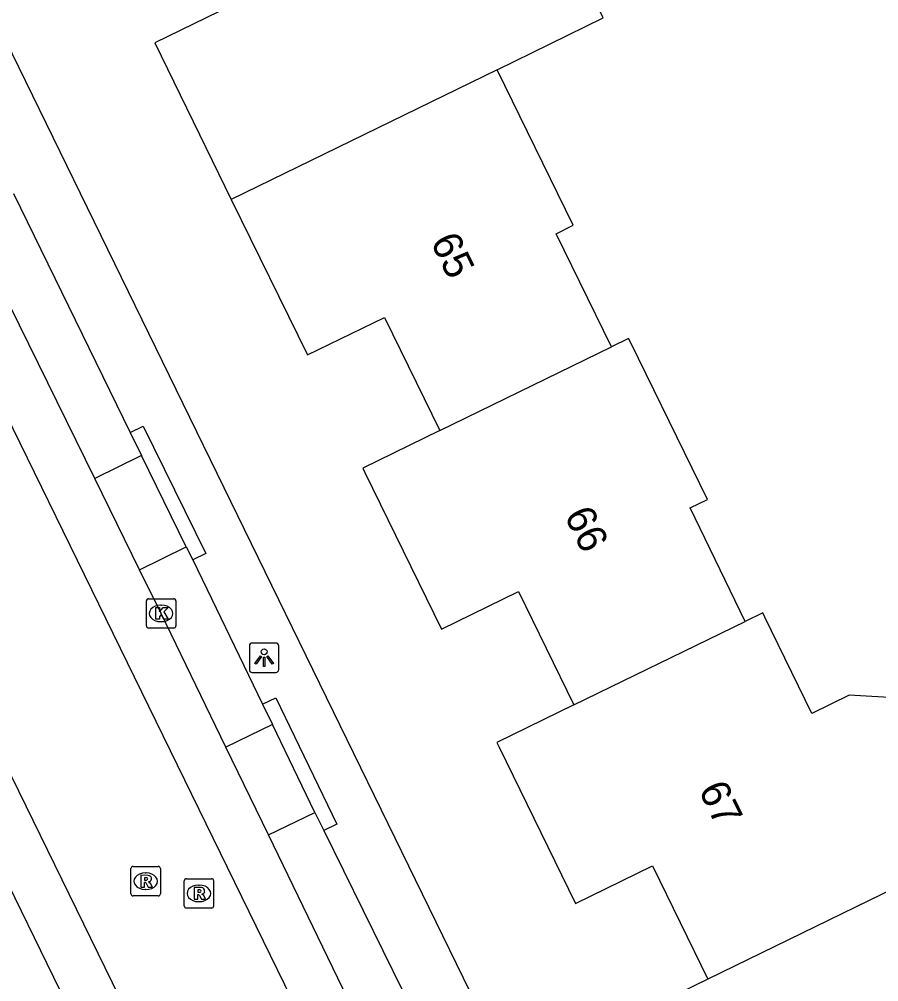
# Model space of a CAD drawing. Extents: x 160457 to 162082, y 388340 to 389736.
# Drawn here: x 161181.31 to 161210.46, y 389079.69 to 389112.34 of the extents above; entities that cross this region are included whole.
import ezdxf

# ---------------------------------------------------------------- set-up
doc = ezdxf.new("R2010")
doc.units = 0
for name, color, linetype in [('IMGEO_Kolk', 7, 'Continuous'), ('IMGEO_Lichtpunt', 7, 'Continuous'), ('IMGEO_Pand', 7, 'Continuous'), ('IMGEO_Pand_nummerreeks', 7, 'Continuous'), ('IMGEO_Parkeervlak_open', 7, 'Continuous'), ('IMGEO_Rijbaan_lokaal_gesloten', 7, 'Continuous'), ('IMGEO_Rioolput', 7, 'Continuous'), ('IMGEO_Voetpad_open', 7, 'Continuous')]:
    doc.layers.add(name, color=color, linetype=linetype)

msp = doc.modelspace()

# ---------------------------------------------------------------- linework, layer by layer
at = {"layer": 'IMGEO_Kolk'}
for p, q in [((161185.623, 389091.76), (161185.623, 389092.612)), ((161185.698, 389092.686), (161186.55, 389092.686)), ((161186.111, 389092.466), (161186.136, 389092.466)), ((161186.624, 389092.612), (161186.624, 389091.76)), ((161186.134, 389091.906), (161186.109, 389091.906)), ((161186.55, 389091.686), (161185.698, 389091.686))]:
    msp.add_line(p, q, dxfattribs=at)
for points in [[(161185.623, 389091.76), (161185.623, 389092.612)], [(161185.698, 389092.686), (161186.55, 389092.686)], [(161186.624, 389092.612), (161186.624, 389091.76)], [(161185.944, 389092.386), (161186.067, 389092.386), (161186.067, 389092.235), (161186.197, 389092.386), (161186.361, 389092.386), (161186.215, 389092.235), (161186.368, 389091.986), (161186.216, 389091.986), (161186.131, 389092.15), (161186.067, 389092.083), (161186.067, 389091.986), (161185.944, 389091.986), (161185.944, 389092.386)], [(161186.55, 389091.686), (161185.698, 389091.686)]]:
    msp.add_lwpolyline(points, dxfattribs=at)
for centre, start, end in [((161185.7, 389092.61), 91.552, 178.448), ((161185.7, 389092.61), 91.552, 178.448), ((161186.548, 389092.61), 1.552, 88.448), ((161186.548, 389092.61), 1.552, 88.448), ((161185.7, 389091.762), 181.552, 268.448), ((161185.7, 389091.762), 181.552, 268.448), ((161186.548, 389091.762), 271.552, 358.448), ((161186.548, 389091.762), 271.552, 358.448)]:
    msp.add_arc(centre, 0.0765, start, end, dxfattribs=at)
for centre, major_axis, ratio, start_param, end_param in [((161186.11, 389092.186), (-0.387, 0.002), 0.722429, 4.712389, 7.853982), ((161186.135, 389092.186), (-0.39, 0.002), 0.717154, 1.570796, 4.712389)]:
    msp.add_ellipse(centre, major_axis=major_axis, ratio=ratio, start_param=start_param, end_param=end_param, dxfattribs=at)
at = {"layer": 'IMGEO_Lichtpunt'}
for p, q in [((161190.021, 389091.182), (161189.213, 389091.182)), ((161190.021, 389091.182), (161189.213, 389091.182)), ((161189.119, 389091.087), (161189.119, 389090.28)), ((161189.119, 389091.087), (161189.119, 389090.28)), ((161190.115, 389090.28), (161190.115, 389091.087)), ((161190.115, 389090.28), (161190.115, 389091.087)), ((161189.213, 389090.186), (161190.021, 389090.186)), ((161189.213, 389090.186), (161190.021, 389090.186))]:
    msp.add_line(p, q, dxfattribs=at)
for points in [[(161189.493, 389090.751), (161189.532, 389090.723), (161189.344, 389090.461), (161189.306, 389090.488), (161189.493, 389090.751)], [(161189.595, 389090.703), (161189.642, 389090.703), (161189.642, 389090.381), (161189.595, 389090.381), (161189.595, 389090.703)], [(161189.705, 389090.723), (161189.743, 389090.75), (161189.93, 389090.488), (161189.891, 389090.46), (161189.705, 389090.723)]]:
    msp.add_lwpolyline(points, dxfattribs=at)
msp.add_circle((161189.618, 389090.885), 0.0994, dxfattribs=at)
for centre, start, end in [((161189.213, 389091.087), 90, 180), ((161189.213, 389091.087), 90, 180), ((161190.021, 389091.087), 0, 90), ((161190.021, 389091.087), 0, 90), ((161189.213, 389090.28), 180, 270), ((161189.213, 389090.28), 180, 270), ((161190.021, 389090.28), 270, 0), ((161190.021, 389090.28), 270, 360)]:
    msp.add_arc(centre, 0.0946, start, end, dxfattribs=at)
at = {"layer": 'IMGEO_Pand'}
for points in [[(161197.522, 389110.63), (161201.121, 389112.389), (161200.724, 389113.201), (161198.528, 389117.693), (161194.346, 389115.648), (161192.464, 389119.498)], [(161186.656, 389116.659), (161188.529, 389112.826), (161185.908, 389111.545), (161188.505, 389106.231)], [(161197.522, 389110.63), (161188.505, 389106.231)], [(161201.397, 389101.228), (161199.519, 389105.068), (161200.102, 389105.354), (161197.522, 389110.63)], [(161188.505, 389106.231), (161191.084, 389100.954), (161193.696, 389102.23), (161195.574, 389098.389)], [(161205.928, 389091.913), (161204.068, 389095.763), (161204.652, 389096.048), (161202.05, 389101.369), (161201.98, 389101.513), (161201.397, 389101.228)], [(161195.574, 389098.389), (161201.397, 389101.228)], [(161195.574, 389098.389), (161192.962, 389097.112), (161193.032, 389096.968), (161195.629, 389091.655), (161198.241, 389092.932), (161200.123, 389089.081)], [(161214.22, 389084.437), (161212.1, 389088.682), (161211.196, 389089.309), (161209.456, 389089.408), (161208.198, 389088.793), (161206.604, 389092.054), (161206.529, 389092.207), (161205.928, 389091.913)], [(161200.123, 389089.081), (161205.928, 389091.913)], [(161200.123, 389089.081), (161197.511, 389087.805), (161197.586, 389087.651), (161200.178, 389082.347), (161202.79, 389083.624), (161204.672, 389079.773)], [(161214.22, 389084.437), (161204.672, 389079.773)], [(161204.672, 389079.773), (161202.06, 389078.497), (161202.135, 389078.343), (161204.723, 389073.049), (161207.335, 389074.325), (161209.221, 389070.466)]]:
    msp.add_lwpolyline(points, dxfattribs=at)
at = {"layer": 'IMGEO_Parkeervlak_open'}
for points in [[(161185.457, 389097.538), (161183.874, 389096.76)], [(161185.396, 389093.663), (161186.979, 389094.441)], [(161189.899, 389088.414), (161188.321, 389087.65)], [(161189.763, 389084.673), (161191.34, 389085.437)]]:
    msp.add_lwpolyline(points, dxfattribs=at)
at = {"layer": 'IMGEO_Rijbaan_lokaal_gesloten'}
for points in [[(161183.874, 389096.76), (161178.124, 389108.455)], [(161209.807, 389039.968), (161200.017, 389059.734), (161180.12, 389100.436)], [(161267.467, 388909.788), (161175.431, 389098.144)], [(161185.396, 389093.663), (161183.874, 389096.76)], [(161188.321, 389087.65), (161186.123, 389092.185), (161185.396, 389093.663)], [(161176.223, 389092.673), (161178.058, 389088.894), (161180.499, 389083.878), (161187.048, 389070.448), (161195.466, 389053.348), (161206.501, 389030.746), (161215.107, 389013.085), (161221.505, 389000), (161223.863, 388995.178), (161227.484, 388987.759), (161233.342, 388975.802), (161243.902, 388954.184), (161252.438, 388936.774), (161261.81, 388917.456), (161265.936, 388909.029)], [(161189.763, 389084.673), (161188.321, 389087.65)], [(161192.958, 389078.08), (161189.763, 389084.673)]]:
    msp.add_lwpolyline(points, dxfattribs=at)
at = {"layer": 'IMGEO_Rioolput'}
for p, q in [((161185.1, 389082.675), (161185.1, 389083.527)), ((161185.175, 389083.601), (161186.027, 389083.601)), ((161185.588, 389083.381), (161185.613, 389083.381)), ((161186.101, 389083.527), (161186.101, 389082.675)), ((161186.905, 389082.261), (161186.905, 389083.113)), ((161186.98, 389083.187), (161187.832, 389083.187)), ((161187.906, 389083.113), (161187.906, 389082.261)), ((161185.611, 389082.821), (161185.586, 389082.821)), ((161187.393, 389082.967), (161187.418, 389082.967)), ((161186.027, 389082.601), (161185.175, 389082.601)), ((161187.416, 389082.407), (161187.391, 389082.407)), ((161187.832, 389082.187), (161186.98, 389082.187))]:
    msp.add_line(p, q, dxfattribs=at)
for points in [[(161185.1, 389082.675), (161185.1, 389083.527)], [(161185.175, 389083.601), (161186.027, 389083.601)], [(161186.101, 389083.527), (161186.101, 389082.675)], [(161185.689, 389083.299), (161185.437, 389083.301), (161185.437, 389082.901)], [(161185.437, 389082.901), (161185.561, 389082.901), (161185.561, 389083.063), (161185.572, 389083.063)], [(161185.615, 389083.22), (161185.561, 389083.22), (161185.561, 389083.139)], [(161185.561, 389083.139), (161185.613, 389083.139)], [(161185.619, 389083.034), (161185.69, 389082.901), (161185.83, 389082.901), (161185.765, 389083.027)], [(161186.905, 389082.261), (161186.905, 389083.113)], [(161186.98, 389083.187), (161187.832, 389083.187)], [(161187.906, 389083.113), (161187.906, 389082.261)], [(161187.494, 389082.885), (161187.242, 389082.887), (161187.242, 389082.487)], [(161187.42, 389082.806), (161187.366, 389082.806), (161187.366, 389082.725)], [(161187.366, 389082.725), (161187.418, 389082.725)], [(161186.027, 389082.601), (161185.175, 389082.601)], [(161187.242, 389082.487), (161187.366, 389082.487), (161187.366, 389082.649), (161187.377, 389082.649)], [(161187.424, 389082.62), (161187.495, 389082.487), (161187.635, 389082.487), (161187.57, 389082.613)], [(161187.832, 389082.187), (161186.98, 389082.187)]]:
    msp.add_lwpolyline(points, dxfattribs=at)
for centre, radius, start, end in [((161185.177, 389083.525), 0.0765, 91.552, 178.448), ((161185.177, 389083.525), 0.0765, 91.552, 178.448), ((161186.025, 389083.525), 0.0765, 1.552, 88.448), ((161186.025, 389083.525), 0.0765, 1.552, 88.448), ((161185.571, 389083.01), 0.0533, 26.0293, 88.6989), ((161185.597, 389083.328), 0.19, 274.7715, 282.9687), ((161185.621, 389083.124), 0.0964, 77.0061, 93.1865), ((161185.635, 389083.181), 0.0378, 276.6634, 79.6772), ((161185.688, 389083.189), 0.109, 350.3612, 89.416), ((161185.686, 389083.189), 0.112, 277.5842, 350.9817), ((161185.67, 389082.974), 0.108, 29.5134, 73.7905), ((161186.982, 389083.111), 0.0765, 91.552, 178.448), ((161186.982, 389083.111), 0.0765, 91.552, 178.448), ((161187.83, 389083.111), 0.0765, 1.552, 88.448), ((161187.83, 389083.111), 0.0765, 1.552, 88.448), ((161185.177, 389082.677), 0.0765, 181.552, 268.448), ((161185.177, 389082.677), 0.0765, 181.552, 268.448), ((161186.025, 389082.677), 0.0765, 271.552, 358.448), ((161186.025, 389082.677), 0.0765, 271.552, 358.448), ((161187.402, 389082.914), 0.19, 274.7715, 282.9687), ((161187.426, 389082.71), 0.0964, 77.0061, 93.1865), ((161187.44, 389082.767), 0.0378, 276.6634, 79.6772), ((161187.493, 389082.775), 0.109, 350.3612, 89.416), ((161187.491, 389082.775), 0.112, 277.5842, 350.9817), ((161187.376, 389082.596), 0.0533, 26.0293, 88.6989), ((161187.475, 389082.56), 0.108, 29.5134, 73.7905), ((161186.982, 389082.263), 0.0765, 181.552, 268.448), ((161186.982, 389082.263), 0.0765, 181.552, 268.448), ((161187.83, 389082.263), 0.0765, 271.552, 358.448), ((161187.83, 389082.263), 0.0765, 271.552, 358.448)]:
    msp.add_arc(centre, radius, start, end, dxfattribs=at)
for centre, major_axis, ratio, start_param, end_param in [((161185.587, 389083.101), (-0.387, 0.002), 0.722429, 4.712389, 7.853982), ((161185.612, 389083.101), (-0.39, 0.002), 0.717154, 1.570796, 4.712389), ((161187.392, 389082.687), (-0.387, 0.002), 0.722429, 4.712389, 7.853982), ((161187.417, 389082.687), (-0.39, 0.002), 0.717154, 1.570796, 4.712389)]:
    msp.add_ellipse(centre, major_axis=major_axis, ratio=ratio, start_param=start_param, end_param=end_param, dxfattribs=at)
at = {"layer": 'IMGEO_Voetpad_open'}
for points in [[(161206.581, 389058.911), (161179.667, 389114.041), (161175.619, 389122.358)], [(161181.117, 389106.437), (161185.072, 389098.32)], [(161185.072, 389098.32), (161185.52, 389098.54), (161187.643, 389094.222), (161187.195, 389094.002)], [(161185.072, 389098.32), (161185.457, 389097.538)], [(161186.979, 389094.441), (161185.457, 389097.538)], [(161186.979, 389094.441), (161187.195, 389094.002)], [(161187.195, 389094.002), (161189.565, 389089.104)], [(161189.565, 389089.104), (161190.015, 389089.321), (161192.089, 389085.037), (161191.639, 389084.82)], [(161189.565, 389089.104), (161189.899, 389088.414)], [(161191.34, 389085.437), (161189.899, 389088.414)], [(161191.34, 389085.437), (161191.639, 389084.82)], [(161191.639, 389084.82), (161194.315, 389079.389)]]:
    msp.add_lwpolyline(points, dxfattribs=at)

# ---------------------------------------------------------------- texts
at = {"layer": 'IMGEO_Pand_nummerreeks'}
for s, rotation, p in [('65', 296.0556, (161195.246, 389104.796)), ('66', 296.045, (161199.785, 389095.51)), ('67', 296.045, (161204.336, 389086.198))]:
    msp.add_text(s, height=1, rotation=rotation, dxfattribs=at).set_placement(p)

doc.saveas('drawing.dxf')
